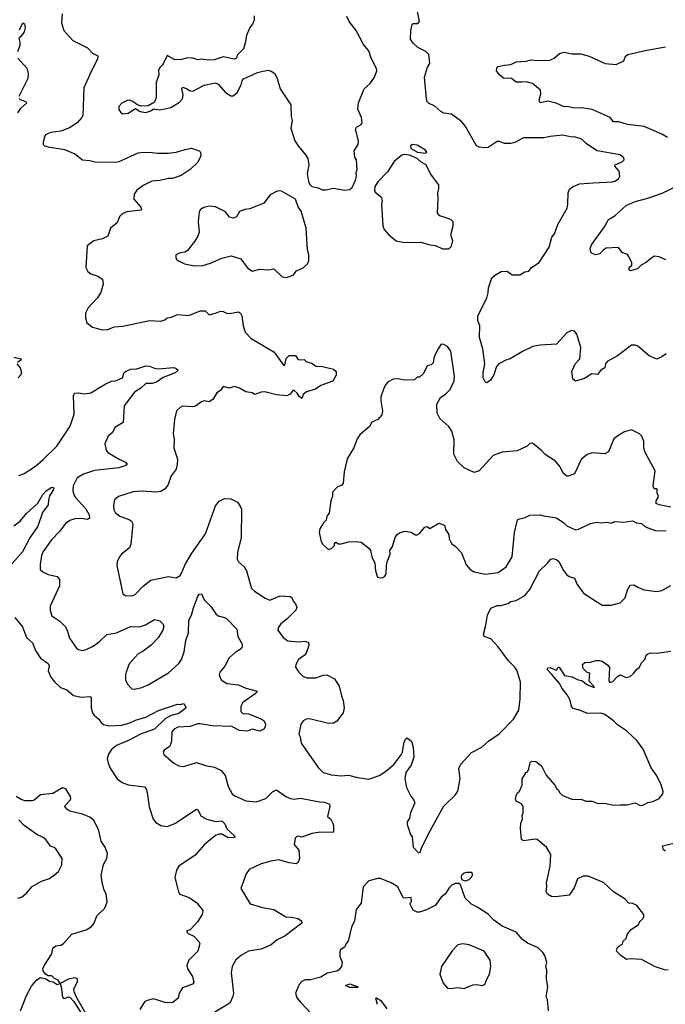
# Model space of a CAD drawing. Extents: x 1921360 to 2014538, y 768294 to 907744.
# Tile 331 of 412: x 1956701 to 1961792, y 883906 to 891669. Entities that reach past the tile are written whole.
import ezdxf

# ---------------------------------------------------------------- set-up
doc = ezdxf.new("R2010")
doc.units = 0

msp = doc.modelspace()

# ---------------------------------------------------------------- linework, layer by layer
at = {"layer": '0CON10XD'}
for points in [[(1957036.5, 891715), (1957029.4, 891645), (1957049.2, 891585), (1957118.8, 891505), (1957235, 891448), (1957275, 891406.7), (1957317.5, 891385), (1957315, 891357.5), (1957267.5, 891267.5), (1957207.3, 891132.7), (1957199.2, 890915), (1957191.7, 890898.3), (1957154.5, 890855.5), (1957093.6, 890816.4), (1957025, 890790), (1956945, 890780.8), (1956906.7, 890765), (1956898.8, 890755), (1956886.2, 890705), (1956886.7, 890686.7), (1956896.1, 890676.1), (1956925.8, 890665.8), (1957055, 890647.1), (1957135, 890610.8), (1957196.7, 890565), (1957255, 890560), (1957295, 890548.1), (1957455, 890545.7), (1957485, 890550.6), (1957635, 890620), (1957655, 890622.9), (1957725, 890625.6), (1957788.3, 890618.3), (1957871.7, 890618.3), (1957935, 890625.6), (1958004.4, 890645.6), (1958055.8, 890655.8), (1958116.7, 890635), (1958126.2, 890625), (1958128.8, 890595), (1958106.2, 890545), (1958045, 890488.8), (1957975, 890442), (1957907, 890417), (1957875, 890418), (1957805, 890401.4), (1957742.6, 890397.4), (1957675, 890362), (1957624.2, 890325.8), (1957603.8, 890295), (1957601.2, 890255), (1957655, 890192.5), (1957660, 890175), (1957655, 890167.5), (1957545, 890154.2), (1957505, 890136.2), (1957490.3, 890119.7), (1957465.6, 890064.4), (1957416.2, 890025), (1957395, 889963.8), (1957355, 889941.2), (1957285, 889926), (1957233, 889887), (1957222.5, 889715), (1957238, 889685), (1957261.2, 889665), (1957318.1, 889648.1), (1957352.7, 889622.7), (1957359.2, 889585), (1957340.5, 889519.5), (1957312, 889475), (1957241.2, 889398.8), (1957220, 889355), (1957219.3, 889319.3), (1957230.5, 889280.5), (1957274.2, 889244.2), (1957353, 889223), (1957395, 889226.7), (1957445, 889246.9), (1957515, 889251.9), (1957725, 889298.1), (1957815, 889292.5), (1957845, 889303.8), (1957865, 889320), (1957897, 889323), (1957945, 889345.6), (1958035, 889336), (1958125, 889374), (1958163.9, 889373.9), (1958195, 889343.3), (1958245.7, 889354.3), (1958285, 889372), (1958305, 889369.2), (1958332.5, 889355), (1958355, 889353.1), (1958425, 889365.8), (1958441.2, 889355), (1958452.5, 889335), (1958461.9, 889255), (1958479.2, 889205), (1958525, 889155.7), (1958571.2, 889128.8), (1958705, 889052), (1958785, 888943.3), (1958791.7, 888948.3), (1958801.7, 888998.3), (1958825, 889022.5), (1958875, 889022.5), (1958895, 888992.5), (1958905, 888987.5), (1958945, 888990), (1958963, 888973), (1959001.7, 888961.7), (1959038.3, 888938.3), (1959090, 888935), (1959175, 888913.3), (1959196.2, 888895), (1959196.4, 888866.4), (1959169.3, 888820.7), (1959075, 888786.2), (1959033.6, 888756.4), (1958962.5, 888735), (1958937.5, 888715), (1958925, 888683.3), (1958905, 888697.5), (1958890, 888725), (1958865, 888746.7), (1958853.6, 888746.4), (1958834, 888716), (1958807.3, 888702.7), (1958725, 888710.8), (1958635, 888736), (1958605, 888732), (1958555, 888713.8), (1958535, 888726.2), (1958485, 888734.2), (1958435, 888763.8), (1958395, 888776.7), (1958355, 888763.3), (1958305, 888776.7), (1958283.3, 888746.7), (1958255, 888727.5), (1958246.7, 888715), (1958223.3, 888675), (1958195, 888656.7), (1958155, 888663.3), (1958135, 888656.7), (1958087.9, 888622.1), (1958065, 888615.8), (1957985, 888622), (1957965, 888612), (1957936.2, 888585), (1957922.3, 888517.7), (1957912, 888405), (1957918.6, 888365), (1957915.9, 888294.1), (1957946, 888205), (1957943.8, 888165), (1957933.8, 888125), (1957895, 888073.3), (1957872.2, 888005), (1957849.1, 887970.9), (1957815, 887948.9), (1957776.4, 887943.6), (1957665, 887953.1), (1957595, 887945.6), (1957480.3, 887909.7), (1957448, 887885), (1957441.7, 887838.3), (1957444.3, 887805), (1957452.8, 887782.8), (1957490, 887755), (1957565, 887729.2), (1957582, 887715), (1957592.5, 887695), (1957577.1, 887535), (1957567.1, 887505), (1957504, 887455), (1957488, 887435), (1957470, 887395), (1957468, 887365), (1957513.8, 887143.8), (1957537, 887127), (1957595, 887128.8), (1957615, 887138.8), (1957675, 887202), (1957735, 887250), (1957875, 887278.8), (1957935, 887267.5), (1957965, 887287.5), (1957980, 887310), (1958005.5, 887375), (1958057.7, 887462.3), (1958165.3, 887615), (1958243.8, 887836.2), (1958275, 887874.4), (1958315, 887893.3), (1958365, 887892.5), (1958418, 887865), (1958440, 887835), (1958449.1, 887809.1), (1958446.8, 887583.2), (1958418, 887472), (1958416.2, 887415), (1958425.9, 887395.9), (1958470, 887355), (1958490, 887325), (1958530, 887185), (1958552.7, 887162.7), (1958637.3, 887107.3), (1958672.7, 887092.7), (1958755, 887127.1), (1958832.5, 887122.5), (1958846.7, 887115), (1958856.2, 887085), (1958876, 887065), (1958885.6, 887035), (1958878.1, 887015), (1958810.8, 886945), (1958760.8, 886905), (1958738.8, 886875), (1958736, 886855), (1958777.9, 886797.9), (1958815, 886772.9), (1958897, 886763), (1958955, 886770), (1958978.3, 886758.3), (1958981.2, 886735), (1958960, 886675), (1958943.7, 886656.3), (1958899.2, 886625), (1958878.8, 886585), (1958876.7, 886565), (1958903.3, 886525), (1958933.2, 886493.2), (1958965, 886480), (1959035, 886481.4), (1959095, 886502.5), (1959124.1, 886504.1), (1959183.6, 886473.6), (1959221.2, 886415), (1959237.7, 886337.7), (1959252.7, 886302.7), (1959258.6, 886245), (1959251.4, 886205), (1959202.5, 886137.5), (1959175, 886124.2), (1959135, 886120.8), (1958985, 886158), (1958960, 886155), (1958935, 886142.5), (1958916.7, 886115), (1958902.5, 886035), (1958912.5, 886015), (1958920, 885965), (1959054.4, 885774.4), (1959095, 885734.2), (1959160, 885715), (1959236.6, 885706.6), (1959295, 885713.5), (1959365, 885694.4), (1959455, 885681.4), (1959535, 885710), (1959585, 885741.2), (1959651.7, 885798.3), (1959708, 885872), (1959719.2, 885895), (1959733.8, 885975), (1959745, 886000), (1959755, 886007.5), (1959790.7, 885980.7), (1959803.6, 885933.6), (1959809.4, 885855), (1959788, 885792), (1959745.7, 885735), (1959737.1, 885685), (1959751.2, 885615), (1959785, 885547.5), (1959810, 885515), (1959816.2, 885495), (1959784, 885415), (1959776, 885375), (1959757.5, 885345), (1959756.7, 885325), (1959783.3, 885245), (1959797, 885227), (1959802.5, 885145), (1959845, 885100), (1959860, 885105), (1959872.5, 885145), (1959937.3, 885272.7), (1960042.9, 885465), (1960069.1, 885490.9), (1960135.8, 885555), (1960155, 885587.5), (1960174.4, 885685), (1960164.4, 885765.6), (1960179.7, 885800.3), (1960265, 885890.8), (1960345, 885933.1), (1960398.9, 885981.1), (1960481.5, 886038.5), (1960595, 886154.2), (1960636.2, 886225), (1960647.1, 886315), (1960650.6, 886445), (1960624.5, 886535), (1960605.6, 886565), (1960554.7, 886614.7), (1960475, 886725.5), (1960415, 886788.6), (1960362.5, 886805), (1960358.8, 886825), (1960377.7, 886895), (1960390, 886975), (1960415, 887030), (1960465, 887050), (1960495, 887050.8), (1960554.3, 887065.7), (1960575, 887081.2), (1960615, 887090.8), (1960685, 887128.8), (1960725, 887176.7), (1960801.4, 887325), (1960864.2, 887385), (1960885.8, 887414.2), (1960905, 887420.8), (1960934.3, 887414.3), (1960955, 887396), (1960985, 887333.3), (1961014.3, 887294.3), (1961035, 887280), (1961075.6, 887265.6), (1961097.1, 887215), (1961147.4, 887147.4), (1961295, 887052.9), (1961365, 887052.5), (1961435, 887072), (1961475, 887111.2), (1961493.3, 887175), (1961515, 887210), (1961545, 887212.5), (1961575, 887194.4)], [(1958549.3, 891699.3), (1958549.2, 891665), (1958537, 891633), (1958515, 891607.5), (1958488.8, 891545), (1958480, 891485), (1958465, 891440), (1958415, 891390), (1958410, 891365), (1958395, 891357.5), (1958305, 891376.2), (1958235, 891354.2), (1958189.2, 891350.8), (1958135, 891359.2), (1958105, 891352.5), (1958065, 891365.7), (1958025, 891368.6), (1957976.4, 891356.4), (1957925, 891353.3), (1957865, 891387.5), (1957833.8, 891326.2), (1957827.7, 891312.3), (1957805, 891293.3), (1957795, 891270), (1957798, 891235), (1957777.5, 891175), (1957777.5, 891055), (1957765, 891020), (1957715, 890990), (1957655, 890987.5), (1957625, 891000), (1957592.5, 891025), (1957565, 891033.8), (1957548.3, 891031.7), (1957505, 891012.5), (1957482.5, 890985), (1957481.7, 890961.7), (1957495, 890940), (1957515, 890927.5), (1957555, 890933.3), (1957615, 890970), (1957650, 890945), (1957695, 890937.5), (1957735, 890950), (1957755, 890967.5), (1957805, 890957.5), (1957891.7, 890978.3), (1957961.7, 891018.3), (1957984, 891045), (1957988.6, 891075), (1957980, 891125), (1957985, 891137.5), (1958017, 891127), (1958045, 891107.5), (1958065, 891106.7), (1958155.9, 891154.1), (1958245, 891172.5), (1958265, 891160), (1958322.5, 891095), (1958365, 891070), (1958385, 891070), (1958416.7, 891095), (1958448, 891155), (1958455, 891187.5), (1958465, 891203.8), (1958575, 891254.2), (1958607.9, 891262.1), (1958660.7, 891270.7), (1958685, 891263.8), (1958713.8, 891245), (1958732.5, 891205), (1958756, 891125), (1958837.9, 890997.9), (1958841.2, 890905), (1958850, 890875), (1958840, 890815), (1958871.2, 890715), (1958895.9, 890675.9), (1958955.8, 890605), (1958972, 890575), (1958981.2, 890525), (1958967.7, 890457.7), (1958978, 890395), (1958989.5, 890369.5), (1959005, 890353.8), (1959054.1, 890344.1), (1959087, 890327), (1959115, 890326.7), (1959175, 890340), (1959265, 890326.2), (1959305, 890330)], [(1959305, 890330), (1959323.6, 890346.4), (1959350, 890405), (1959356.7, 890435), (1959353.3, 890465), (1959362.5, 890485), (1959356.2, 890565), (1959342.5, 890585), (1959337.5, 890635), (1959370, 890685), (1959373.8, 890715), (1959348.8, 890805), (1959357.3, 890822.7), (1959395, 890843.8), (1959401.2, 890855), (1959397.3, 890897.3), (1959366.7, 890965), (1959372, 891015), (1959417.5, 891125), (1959465, 891166.2), (1959498.1, 891215), (1959517.1, 891265), (1959514.3, 891285), (1959471.4, 891365), (1959454.2, 891425), (1959411.4, 891475), (1959355, 891583.8), (1959298, 891655), (1959279.4, 891695)], [(1961800, 889035), (1961765, 889010), (1961726.4, 888993.6), (1961665, 889019.2), (1961574.4, 889094.4), (1961555, 889104), (1961525, 889102), (1961415, 889019.2), (1961332.5, 888975), (1961320, 888955), (1961316.1, 888923.9), (1961283.3, 888905), (1961257.7, 888872.3), (1961213.6, 888876.4), (1961155, 888840), (1961085, 888820), (1961063.8, 888835), (1961056.1, 888896.1), (1961080.8, 888955), (1961117.1, 888995), (1961126.4, 889085), (1961095, 889190), (1961075, 889213.8), (1961051.7, 889218.3), (1961015, 889200), (1960935, 889110), (1960805, 889103.8), (1960748.3, 889091.7), (1960665, 889053.3), (1960568.8, 888995), (1960533.8, 888985), (1960478.8, 888955), (1960460, 888935), (1960440.5, 888869.5), (1960413, 888827), (1960385, 888807.5), (1960375, 888810), (1960356.2, 888845), (1960356, 888885), (1960370, 888955), (1960352.9, 889075), (1960327.5, 889165), (1960328.3, 889258.3), (1960314, 889295), (1960312.5, 889335), (1960384, 889475), (1960395.8, 889515), (1960398, 889555), (1960425, 889633.3), (1960445, 889653.8), (1960497, 889683), (1960545, 889686.7), (1960585, 889657.5), (1960645, 889657.5), (1960685, 889682.5), (1960715, 889687.5), (1960737.5, 889715), (1960796.7, 889755), (1960875.8, 889875), (1960898, 889955), (1960919.1, 889980.9), (1960945.7, 890054.3), (1961017.3, 890182.7), (1961024, 890215), (1961026, 890305), (1961035.9, 890334.1), (1961065.8, 890354.2), (1961115, 890374), (1961222.5, 890382.5), (1961375, 890391.4), (1961395, 890395.8), (1961423.8, 890415), (1961433.8, 890435), (1961428.8, 890475), (1961393.8, 890515), (1961396.7, 890525), (1961455, 890551.9), (1961468.6, 890565), (1961465, 890581.2), (1961435, 890603.8), (1961255, 890634.2), (1961170.9, 890690.9), (1961135, 890728), (1961076.1, 890746.1), (1961054.1, 890744.1), (1960985, 890759.2), (1960885, 890749.2), (1960835, 890737.1), (1960675, 890738), (1960605, 890700.8), (1960575, 890694.2), (1960525, 890694), (1960485, 890708.8), (1960465, 890708), (1960395, 890662), (1960365, 890658.8), (1960323.9, 890663.9), (1960303.8, 890675), (1960213.6, 890833.6), (1960185, 890867.5), (1960105, 890923.3), (1960045, 890932), (1960023.3, 890945), (1959975, 890988.8), (1959925, 891010.8), (1959915, 891022), (1959908.5, 891045), (1959893.3, 891215), (1959915.7, 891294.3), (1959936, 891325), (1959927.5, 891395), (1959905, 891418.8), (1959840.7, 891450.7), (1959804, 891485), (1959784, 891515), (1959784.2, 891585), (1959795, 891632.5), (1959805, 891639.2), (1959841.7, 891638.3), (1959853.8, 891655), (1959837.5, 891735)], [(1956700, 891590), (1956725, 891643.8), (1956738.1, 891638.1), (1956743.9, 891606.1), (1956735.7, 891575), (1956711.4, 891538.6), (1956693.3, 891525), (1956703, 891493), (1956702, 891465), (1956683.2, 891416.8)], [(1961810.7, 890740.7), (1961766, 890766), (1961625, 890826.6), (1961495, 890842.9), (1961425, 890865.3), (1961385, 890864.4), (1961357.1, 890897.1), (1961215, 890961.2), (1961135, 890975.5), (1961075, 890972.7), (1961015, 890985.8), (1960995, 890982), (1960932.5, 891012.5), (1960865.9, 891025.9), (1960805, 891013.8), (1960796.2, 891035), (1960811.2, 891085), (1960806.7, 891115), (1960745, 891165.6), (1960695, 891180), (1960664.3, 891175.7), (1960615.9, 891175.9), (1960580, 891205), (1960515, 891208.1), (1960483.7, 891233.7), (1960461.4, 891265), (1960462.5, 891287.5), (1960475, 891300), (1960525, 891312), (1960575, 891315.8), (1960615, 891336), (1960695, 891342.5), (1960735, 891352.9), (1960785, 891346.7), (1960880.9, 891349.1), (1960915, 891365.8), (1960957.5, 891402.5), (1960995, 891413.8), (1961055, 891401.2), (1961125, 891400.8), (1961190.9, 891380.9), (1961317.5, 891325), (1961403.6, 891316.4), (1961465.9, 891344.1), (1961478.8, 891381.2), (1961497.5, 891395), (1961632.2, 891427.8), (1961795, 891456.7)], [(1956686.2, 891365), (1956756.6, 891286.6), (1956768.1, 891245), (1956764.4, 891205), (1956693.1, 891065)], [(1956697.1, 891047.1), (1956705, 891040), (1956747.5, 891025), (1956757.5, 891015), (1956704, 890966), (1956682.9, 890935)], [(1959905, 890617.5), (1959912.5, 890625), (1959901.7, 890641.7), (1959835, 890680), (1959795, 890686.7), (1959784, 890676), (1959786.7, 890655), (1959838.8, 890625), (1959905, 890617.5)], [(1960085, 889862.5), (1960106.7, 889885), (1960116.2, 889925), (1960103.3, 889965), (1960103.3, 889985), (1960120, 890045), (1960120, 890075), (1960101.2, 890095), (1960013.7, 890123.7), (1959996.4, 890145), (1960002.2, 890255), (1959997.5, 890305), (1960006.7, 890336.7), (1960007, 890367), (1959941.4, 890455), (1959907.5, 890525), (1959866, 890545), (1959835, 890574.3), (1959775, 890602), (1959735, 890606), (1959715, 890600.8), (1959655, 890551.2), (1959601.1, 890468.9), (1959528, 890395), (1959502.5, 890355), (1959500, 890325), (1959505, 890310), (1959541.7, 890281.7), (1959553.8, 890265), (1959558.8, 890245), (1959554, 890215), (1959564, 890045), (1959575.9, 890015.9), (1959612.3, 889972.3), (1959670, 889925), (1959735, 889913.8), (1959863.6, 889916.4), (1959935, 889893.8), (1959978.8, 889888.8), (1960035, 889863.3), (1960085, 889862.5)], [(1958805, 889636.7), (1958825, 889643.8), (1958856.7, 889655), (1958885, 889690), (1958937.3, 889712.7), (1958967.7, 889742.3), (1958980, 889765), (1958981.2, 889815), (1958970, 889855), (1958960.8, 890025), (1958920.3, 890160.3), (1958897.1, 890195), (1958875.6, 890255.6), (1958765, 890317.1), (1958745, 890320.6), (1958725, 890315.8), (1958675, 890288), (1958625, 890222), (1958515, 890177.5), (1958475, 890172.5), (1958435, 890158), (1958410, 890115), (1958386.1, 890103.9), (1958355, 890112.5), (1958325, 890155.6), (1958245, 890194), (1958195, 890198.8), (1958151.7, 890188.3), (1958126.7, 890173.3), (1958116.7, 890155), (1958109.2, 890075), (1958115.6, 889995), (1958105, 889963.3), (1958079.7, 889920.3), (1958025, 889850), (1958005, 889836.7), (1957965, 889832.5), (1957932.5, 889815), (1957933, 889793), (1957943.6, 889773.6), (1958000, 889745), (1958078.3, 889728.3), (1958145, 889730.8), (1958205, 889749.4), (1958295, 889790), (1958368.8, 889808.8), (1958444, 889785), (1958495, 889716.2), (1958535, 889686.7), (1958595, 889702.2), (1958665, 889697.5), (1958705, 889703.8), (1958771.7, 889641.7), (1958805, 889636.7)], [(1961796.7, 889775), (1961745, 889798.6), (1961705, 889805.8), (1961675, 889783.8), (1961645, 889758.8), (1961602.5, 889735), (1961572.5, 889705), (1961518.3, 889688.3), (1961508.3, 889698.3), (1961507.5, 889715), (1961527.5, 889735), (1961527.5, 889755), (1961502.5, 889805), (1961495, 889817.5), (1961452.5, 889835), (1961423.6, 889873.6), (1961325, 889868.8), (1961305, 889856.2), (1961275, 889822.5), (1961245, 889815.8), (1961216, 889826), (1961205, 889837.5), (1961198.9, 889865), (1961208.9, 889895), (1961312, 890035), (1961343.3, 890095), (1961398, 890125), (1961484, 890205), (1961553.3, 890235), (1961655, 890261.9), (1961768.3, 890301.7), (1961895, 890362.2)], [(1961835, 887826.7), (1961745, 887843.3), (1961720, 887855), (1961720, 887875), (1961737, 887903), (1961737.5, 887915), (1961727.5, 887935), (1961727.5, 887965), (1961725, 887970), (1961705, 887970), (1961697.5, 887995), (1961713, 888113), (1961631.2, 888261.2), (1961623, 888297), (1961623.3, 888345), (1961607.5, 888385), (1961590, 888405), (1961525, 888436.2), (1961470.5, 888419.5), (1961425, 888393.8), (1961386.2, 888365), (1961345, 888263.3), (1961315, 888246.2), (1961215, 888253.8), (1961175, 888241.2), (1961127.7, 888202.3), (1961075, 888090), (1961025, 888070), (1961015, 888070), (1960987.5, 888095), (1960963.8, 888145), (1960925, 888188.8), (1960845, 888240), (1960815, 888272.5), (1960745, 888330), (1960725, 888327.5), (1960703.6, 888306.4), (1960625, 888271.2), (1960505, 888260), (1960455, 888242.5), (1960435, 888232.5), (1960325, 888112.5), (1960285, 888100), (1960205.6, 888135.6), (1960154, 888185), (1960125.8, 888245), (1960127.6, 888357.6), (1960109.4, 888425), (1960085, 888460.8), (1960014.2, 888525), (1959992.3, 888567.7), (1959991.2, 888638.8), (1960020.3, 888689.7), (1960061.7, 888718.3), (1960095.7, 888754.3), (1960127, 888823), (1960130, 888855), (1960101.2, 889055), (1960075, 889092.5), (1960045, 889107.5), (1960025, 889110), (1960000, 889075), (1959970, 889015), (1959961.2, 888965), (1959945, 888948.8), (1959915, 888940), (1959885, 888880), (1959855, 888850), (1959835, 888850), (1959815, 888830), (1959735, 888827.5), (1959685, 888838.8), (1959645, 888834), (1959607, 888813), (1959587, 888793), (1959571.2, 888765), (1959550, 888695), (1959548, 888665), (1959561.2, 888585), (1959556.7, 888555), (1959524.1, 888515.9), (1959478.8, 888495), (1959458.3, 888461.7), (1959383.8, 888395), (1959362, 888365), (1959336.2, 888295), (1959286.4, 888213.6), (1959281.2, 888195), (1959258.8, 888105), (1959252, 888015), (1959240.8, 887999.2), (1959205, 887983.3), (1959167.5, 887945), (1959168.3, 887911.7), (1959153.3, 887875), (1959142.5, 887777.5), (1959123.3, 887755), (1959117.5, 887722.5), (1959097, 887703), (1959067.5, 887655), (1959063.3, 887625), (1959077.5, 887555), (1959090.7, 887530.7), (1959135, 887492.5), (1959159.3, 887500.7), (1959182.5, 887525), (1959183, 887537), (1959195, 887550), (1959215, 887537.5), (1959235, 887536.2), (1959295, 887553.8), (1959355, 887555.8), (1959395, 887550), (1959453.9, 887503.9), (1959466.7, 887485), (1959478.8, 887435), (1959502.5, 887385), (1959507.5, 887325), (1959523, 887273), (1959545, 887267.5)], [(1956655, 889008.1), (1956711.2, 888995), (1956710, 888985), (1956682.1, 888967.9)], [(1956678.8, 888955), (1956705.6, 888925.6), (1956715.8, 888885), (1956710.5, 888869.5), (1956688.8, 888845)], [(1956693.6, 888076.4), (1956735, 888091.2), (1956825, 888149.4), (1956885, 888201.5), (1956994, 888306), (1957097.8, 888465), (1957130.2, 888559.8), (1957126.2, 888705), (1957132.5, 888725), (1957162.3, 888727.7), (1957215, 888718.6), (1957262, 888728), (1957375, 888795.8), (1957425, 888818.8), (1957455, 888823.3), (1957512.5, 888845), (1957525, 888887.5), (1957540.6, 888899.4), (1957575, 888914.2), (1957625, 888915.8), (1957695, 888940), (1957725, 888938), (1957765, 888920.6), (1957793, 888917), (1957915, 888926), (1957935, 888920), (1957950, 888905), (1957927.5, 888885), (1957831.7, 888848.3), (1957779.4, 888810.6), (1957745, 888801.9), (1957695, 888800), (1957656.1, 888763.9), (1957606.3, 888733.7), (1957523.5, 888625), (1957517, 888493), (1957451.2, 888455), (1957432, 888415), (1957398, 888385), (1957372.9, 888325), (1957383.1, 888275), (1957396.5, 888256.5), (1957485, 888204), (1957535, 888182), (1957547.5, 888162.5), (1957536.8, 888153.2), (1957482.5, 888135), (1957290, 888115), (1957203.1, 888086.9), (1957153.1, 888056.9), (1957123.3, 887995), (1957120.6, 887955), (1957126.6, 887926.6), (1957141.7, 887901.7), (1957222.7, 887812.7), (1957248.5, 887765), (1957250.5, 887739.5), (1957235, 887730), (1957185, 887737.9), (1957135, 887734.5), (1957095, 887720.6), (1957061.8, 887698.2), (1957015.5, 887634.5), (1956951.4, 887568.6), (1956885, 887476.2), (1956872.9, 887445), (1956861.2, 887375), (1956863.3, 887335), (1956883.3, 887315), (1956925.9, 887295.9), (1956995, 887280), (1957014, 887255), (1957014.2, 887205), (1956941.4, 887045), (1956941.4, 887015), (1956955, 886970), (1957017.9, 886927.9), (1957060, 886885), (1957075.5, 886855.5), (1957093.7, 886793.7), (1957147.5, 886715), (1957165, 886703.1), (1957195, 886695.8), (1957225, 886703.3), (1957275, 886728.6), (1957326.2, 886763.8), (1957388.3, 886821.7), (1957465, 886834.5), (1957573.9, 886886.1), (1957645, 886882.5), (1957691.7, 886898.3), (1957765, 886941.2), (1957805, 886930), (1957830, 886905), (1957837.5, 886885), (1957829.4, 886855), (1957793.3, 886795), (1957739.4, 886740.6), (1957675, 886691.1), (1957635, 886669.4), (1957565, 886590), (1957539.2, 886525), (1957534.2, 886505), (1957536.2, 886465), (1957551.2, 886431.2), (1957584.1, 886394.1), (1957605, 886390), (1957665, 886404), (1957715, 886426), (1957875, 886520.8), (1957955, 886593.3), (1957977.1, 886625), (1957998.4, 886685), (1958010, 886775), (1958030.9, 886835), (1958034.5, 886935), (1958056.4, 886975), (1958072.2, 887032.2)], [(1956655, 887680), (1956703.7, 887716.3), (1956755, 887775.7), (1956845, 887856.2), (1956884.4, 887925), (1956908.9, 887955), (1956955, 887982.9), (1956969.7, 887979.7), (1956967.5, 887965), (1956936.7, 887915), (1956927.1, 887885), (1956925.6, 887845), (1956879.6, 887785), (1956844.6, 887675), (1956781.5, 887585), (1956723.9, 887475), (1956602.2, 887337.8)], [(1959545, 887267.5), (1959565, 887272.5), (1959579.3, 887280.7), (1959591.7, 887298.3), (1959592.5, 887365), (1959597.5, 887395), (1959623.3, 887455), (1959620, 887485), (1959640, 887515), (1959662.3, 887587.7), (1959678.3, 887611.7), (1959696.1, 887623.9), (1959735, 887636.2), (1959789.3, 887629.3), (1959818.3, 887608.3), (1959835, 887607.5), (1959855, 887617.5), (1959895, 887667.5), (1959915, 887672.5), (1959935, 887657.5), (1960005, 887700), (1960050, 887685), (1960059.3, 887649.3), (1960085, 887610), (1960087.5, 887575), (1960105, 887540), (1960135, 887517.5), (1960183.8, 887465), (1960221.7, 887371.7), (1960253.3, 887335), (1960285.9, 887315.9), (1960375, 887298.6), (1960475, 887311.9), (1960536, 887355), (1960585.8, 887435), (1960601.9, 887625), (1960627.5, 887725), (1960635, 887732.5), (1960685.8, 887744.2), (1960725, 887762), (1960805, 887765.8), (1960835, 887757.1), (1960935, 887740.8), (1960993, 887703), (1961015, 887680), (1961085, 887648), (1961108.8, 887651.2), (1961202.7, 887697.3), (1961255, 887706.7), (1961285, 887702.5), (1961335, 887706.7), (1961365, 887700), (1961395, 887712.5), (1961465, 887707.5), (1961533, 887717), (1961565, 887703.3), (1961605, 887697.5), (1961627, 887677), (1961653.6, 887663.6), (1961715, 887642.5), (1961755, 887640), (1961798.3, 887641.7)], [(1961575, 887194.4), (1961625, 887173.3), (1961725, 887161.4), (1961765, 887169.2), (1961835, 887208)], [(1958072.2, 887032.2), (1958105, 887123.3), (1958115, 887138.8), (1958135, 887143.3), (1958156.2, 887095), (1958209.6, 887039.6), (1958247.1, 886985), (1958265, 886970), (1958315, 886956.7), (1958334.7, 886944.7), (1958412, 886865), (1958422.2, 886805), (1958456.2, 886745), (1958456.2, 886723.8), (1958440, 886705), (1958399.3, 886680.7), (1958352.1, 886637.9), (1958317.6, 886572.4), (1958280, 886525), (1958274.2, 886505), (1958278.8, 886488.8), (1958290, 886465), (1958334.4, 886434.4), (1958425.8, 886424.2), (1958485, 886400), (1958572.5, 886375), (1958558, 886355), (1958460.8, 886285), (1958446, 886255), (1958445.7, 886215), (1958459.5, 886199.5), (1958505, 886197.5), (1958605, 886157.9), (1958628.3, 886141.7), (1958639.6, 886115), (1958637.9, 886095), (1958625.2, 886074.8), (1958595, 886060.6), (1958535, 886075.7), (1958495, 886060.3), (1958435, 886064.1), (1958375, 886096.1), (1958217.4, 886102.6), (1958125, 886117.9), (1958105, 886117.3), (1958045, 886096.5), (1957948.3, 886091.7), (1957919.4, 886075), (1957900.5, 886055), (1957898.3, 885981.7), (1957891.2, 885955), (1957881.7, 885938.3), (1957840.7, 885909.3), (1957833, 885897), (1957837.5, 885875), (1957915, 885808.8), (1957955.9, 885785.9), (1957995, 885781.2), (1958095, 885812), (1958165, 885789.2), (1958235.8, 885775.8), (1958290.8, 885750.8), (1958320.2, 885710.2), (1958345, 885623.8), (1958376.8, 885566.8), (1958391.8, 885551.8), (1958485, 885509.4), (1958565, 885501.5), (1958641.1, 885528.9), (1958695, 885582), (1958725, 885596.2), (1958798.8, 885545), (1958835, 885529.2), (1958865, 885524.2), (1958915, 885532.5), (1959065, 885501.4), (1959105, 885500), (1959143.3, 885485), (1959146, 885465), (1959127.5, 885387.5), (1959155, 885366.7), (1959170, 885335), (1959176, 885315), (1959176.2, 885263.8), (1959055, 885261.9), (1959005.8, 885254.2), (1958925, 885223.3), (1958895, 885231.2), (1958885, 885228), (1958874.3, 885215), (1958864.4, 885165), (1958901.7, 885121.7), (1958906.2, 885055), (1958896.7, 885025), (1958880, 885015), (1958825, 885022.5), (1958745, 885044.2), (1958682.5, 885035), (1958605, 885014), (1958511.7, 884968.3), (1958485.7, 884934.3), (1958445, 884820), (1958519.3, 884699.3), (1958615, 884668.8), (1958705, 884654.2), (1958800, 884595), (1958845, 884593.8), (1958895, 884583.3), (1958923.3, 884565), (1958925.8, 884545), (1958795, 884446), (1958730, 884415), (1958685, 884374.3), (1958605, 884340), (1958505, 884324.2), (1958448.8, 884295), (1958405, 884258), (1958377.5, 884205), (1958369.2, 884155), (1958386, 883995), (1958382.3, 883967.7), (1958358.8, 883915), (1958240, 883845)], [(1956662.7, 886955), (1956722.2, 886882.2), (1956755, 886797.1), (1956801.4, 886755), (1956825.8, 886695), (1956864, 886635), (1956925, 886593.3), (1956932.5, 886575), (1956926, 886535), (1956946.9, 886485), (1956975, 886447.5), (1957023.5, 886403.5), (1957073.3, 886385), (1957125, 886340), (1957187.7, 886327.7), (1957255, 886333.3), (1957265, 886327.5), (1957265.5, 886245), (1957275.5, 886205.5), (1957287.5, 886185), (1957323.8, 886155), (1957339.7, 886129.7), (1957361.1, 886111.1), (1957402.7, 886102.7), (1957505, 886106.8), (1957569.2, 886125), (1957613.3, 886146.7), (1957695, 886170), (1957795, 886221.8), (1957945, 886272.5), (1957965, 886270), (1957995, 886277.5), (1958012.5, 886245), (1957955, 886197.9), (1957895, 886182.4), (1957849.5, 886160.5), (1957765, 886075.4), (1957652.6, 886037.4), (1957565, 885988.8), (1957465, 885946.2), (1957425.4, 885915), (1957402.7, 885885), (1957391.1, 885845), (1957397.2, 885807.2), (1957415, 885767.1), (1957470, 885685), (1957508, 885655), (1957555, 885636.4), (1957685, 885622.2), (1957700.9, 885600.9), (1957712.4, 885542.4), (1957722.7, 885462.7), (1957752.2, 885365), (1957775, 885338.6), (1957813.8, 885315), (1957865, 885308.9), (1957925, 885332.1), (1958095, 885444), (1958105, 885440), (1958130.7, 885390.7), (1958176.1, 885366.1), (1958245, 885347.7), (1958295, 885353.3), (1958318.4, 885328.4), (1958335, 885289.1), (1958395.7, 885235), (1958398, 885225), (1958389.3, 885220.7), (1958345, 885217.8), (1958295, 885247.9), (1958275, 885248.8), (1958245, 885236.6), (1958159.4, 885165), (1958085, 885083.1), (1957955, 884994.4), (1957936.4, 884965), (1957923.5, 884905), (1957945.5, 884825), (1957952.4, 884792.4), (1957964.2, 884775), (1958037.2, 884747.2), (1958097.6, 884707.6), (1958145.6, 884645), (1958140.6, 884615), (1958103.7, 884556.3), (1958045, 884492.5), (1958020, 884485), (1958020, 884475), (1958030, 884465), (1958075, 884443.8), (1958112.5, 884402.5), (1958120.8, 884385), (1958106.7, 884325), (1958034.3, 884255), (1958019.2, 884215), (1958023.8, 884185), (1958063.3, 884125), (1958073.1, 884076.9), (1958064.5, 884065.5), (1957983.8, 884035), (1957958.8, 883995), (1957951.2, 883955), (1957908.6, 883921.4), (1957855, 883918.2), (1957755, 883950), (1957705, 883936.9), (1957685.8, 883925), (1957647.5, 883865)], [(1961815, 884175.7), (1961785, 884176.9), (1961715, 884201.9), (1961605, 884258.8), (1961515, 884266), (1961485, 884260.8), (1961440.9, 884290.9), (1961407.5, 884325), (1961414.2, 884355.8), (1961455.8, 884384.2), (1961460, 884405), (1961484.3, 884425.7), (1961495, 884461.2), (1961524.1, 884495.9), (1961580, 884535), (1961591.7, 884558.3), (1961615, 884580), (1961622.5, 884595), (1961622.5, 884615), (1961566.7, 884685), (1961535, 884701.2), (1961505, 884703.8), (1961476, 884736), (1961385, 884794), (1961305, 884867.1), (1961185, 884915.7), (1961145, 884916), (1961100, 884895), (1961073.8, 884825), (1961035, 884766.7), (1960925, 884754), (1960895, 884757.5), (1960862.5, 884775), (1960853.8, 884795), (1960858, 884835), (1960856, 884865), (1960883.6, 884996.4), (1960888.7, 885088.7), (1960855, 885146.2), (1960782.5, 885205), (1960765, 885209.2), (1960675, 885196.2), (1960658.8, 885205), (1960650, 885295), (1960653.3, 885335), (1960666.4, 885366.4), (1960663.3, 885395), (1960670, 885415), (1960670, 885465), (1960658, 885488), (1960617, 885507), (1960610, 885525), (1960615, 885550), (1960627, 885573), (1960643.6, 885586.4), (1960662.5, 885635), (1960662.5, 885685), (1960690, 885725), (1960690, 885735), (1960705, 885740), (1960717, 885763), (1960727.5, 885812.5), (1960737.5, 885822.5), (1960770, 885820), (1960815, 885787.5), (1960852.1, 885712.1), (1960920, 885635), (1960936.4, 885606.4), (1960950, 885595), (1960957.5, 885575), (1960980, 885555), (1961055, 885524.3), (1961135, 885520), (1961165, 885507.5), (1961215, 885507.1), (1961255, 885493.1), (1961325, 885490.5), (1961385, 885475.7), (1961435, 885479.4), (1961491.1, 885478.9), (1961555, 885494.3), (1961593.8, 885473.8), (1961615, 885475.6), (1961653.4, 885496.6), (1961695, 885506), (1961745, 885530), (1961772.9, 885565), (1961774.4, 885585), (1961757.3, 885645), (1961720.9, 885715), (1961681.7, 885771.7), (1961617.9, 885917.9), (1961568.5, 885985), (1961485, 886063.3), (1961415, 886109.4), (1961385, 886140), (1961315, 886192), (1961282.7, 886202.7), (1961178.3, 886198.3), (1961115, 886226), (1961065, 886238.8), (1961053.2, 886253.2), (1961041.2, 886305), (1961019.2, 886345), (1960980, 886395), (1960956.6, 886436.6), (1960896.5, 886506.5), (1960860, 886545), (1960865, 886560), (1960885, 886561.2), (1960928.8, 886541.2), (1960936.2, 886543.8), (1960945, 886561.2), (1960955, 886564), (1960997.6, 886497.6), (1961057.7, 886487.7), (1961105, 886465.7), (1961135, 886458.9), (1961178.6, 886425), (1961226.4, 886407.6), (1961235, 886404.4), (1961226.1, 886406.1), (1961226.4, 886407.6), (1961227.6, 886415), (1961190.9, 886455), (1961197, 886517), (1961175, 886522.5), (1961144.2, 886555), (1961140, 886585), (1961158.3, 886601.7), (1961203, 886603), (1961245, 886616), (1961272.5, 886617.5), (1961295, 886611.8), (1961340.2, 886580.2), (1961351.7, 886561.7), (1961345.8, 886455.8), (1961355, 886442.7), (1961377.5, 886452.5), (1961415, 886491.9), (1961435, 886504), (1961484.1, 886484.1), (1961515, 886490), (1961543.9, 886516.1), (1961565, 886546.7), (1961587.3, 886562.7), (1961607.7, 886602.3), (1961630, 886625), (1961641.7, 886658.3), (1961652.3, 886667.7), (1961675, 886676.2), (1961725, 886676), (1961835, 886690)], [(1957037.6, 885612.4), (1956960.9, 885569.1), (1956865, 885558.5), (1956815, 885516.2), (1956799.3, 885510.7), (1956745, 885511.1), (1956711.6, 885521.6), (1956671.8, 885545)], [(1957232.7, 883815), (1957152.7, 883952.7), (1957129.5, 884005), (1957127.1, 884025), (1957156, 884085), (1957157.1, 884107.1), (1957135, 884114.4), (1957084.7, 884105.3), (1957020, 884070), (1957005, 884097.5), (1956975, 884110), (1956955, 884130), (1956925, 884130), (1956903.3, 884143.3), (1956885, 884170), (1956884.3, 884185), (1956896, 884215), (1956954.3, 884305), (1956961.7, 884348.3), (1956985, 884367.5), (1957005, 884371.2), (1957025, 884372.5), (1957045, 884386), (1957111.7, 884458.3), (1957225, 884493.3), (1957263.4, 884516.6), (1957286.9, 884545), (1957309.2, 884605), (1957371.2, 884665), (1957390.8, 884715), (1957382.9, 884775), (1957364.4, 884815), (1957350.1, 884870.1), (1957343.5, 884925), (1957361.6, 885008.4), (1957387.3, 885055), (1957393.5, 885095), (1957374.5, 885145), (1957342.8, 885192.8), (1957321.8, 885285), (1957285.6, 885355.6), (1957255, 885381.9), (1957195, 885405.5), (1957095, 885429.1), (1957071.9, 885445), (1957057.5, 885465), (1957058, 885475), (1957097.4, 885512.6), (1957103.5, 885525), (1957101.8, 885545), (1957065, 885604.2), (1957037.6, 885612.4)], [(1956685, 884744.4), (1956715, 884751.9), (1956755, 884782.5), (1956798, 884835), (1956872.1, 884877.9), (1956935, 884898.8), (1956975, 884926.7), (1957005.8, 884954.2), (1957033.3, 885005), (1957035.9, 885055.9), (1956985, 885132.5), (1956973.6, 885143.6), (1956943.6, 885153.6), (1956906.7, 885205), (1956885, 885221.2), (1956835, 885246), (1956735.5, 885315.5), (1956695, 885362)], [(1961793.6, 885113.6), (1961777.5, 885125), (1961770, 885155), (1961905, 885187.1)], [(1960215, 884880), (1960225, 884883.3), (1960245, 884890), (1960265, 884907.5), (1960272.5, 884925), (1960270, 884945), (1960225, 884946.2), (1960205, 884940), (1960187.5, 884925), (1960182.5, 884915), (1960185, 884890), (1960215, 884880)], [(1960870, 883855), (1960863.8, 883945), (1960853.6, 883966.4), (1960866.2, 884045), (1960856.2, 884105), (1960858.8, 884175), (1960851.2, 884205), (1960858.8, 884235), (1960841.7, 884291.7), (1960825.9, 884315.9), (1960790.5, 884350.5), (1960705, 884387.5), (1960665, 884416.2), (1960615, 884475.8), (1960505, 884521.9), (1960439.8, 884569.8), (1960395, 884615.8), (1960315, 884670), (1960263.3, 884695), (1960214.3, 884744.3), (1960177, 884847), (1960165, 884860), (1960135, 884858.8), (1960107.5, 884845), (1960087.5, 884825), (1960056.7, 884775), (1960025, 884750), (1959976.7, 884685), (1959907.7, 884652.3), (1959855, 884633.3), (1959835, 884633.3), (1959805, 884647.5), (1959780, 884695), (1959780, 884705), (1959790, 884715), (1959788.3, 884748.3), (1959745, 884742.5), (1959725, 884746.7), (1959681.7, 884831.7), (1959630, 884865), (1959545, 884897.5), (1959525, 884898), (1959455, 884880), (1959408.3, 884831.7), (1959392.5, 884705), (1959353.8, 884655), (1959342, 884565), (1959316.2, 884515), (1959290, 884405), (1959275, 884386.7), (1959265, 884360), (1959230, 884335), (1959226.7, 884325), (1959226.7, 884285), (1959244, 884235), (1959238, 884205), (1959216.2, 884175), (1959203, 884167), (1959125, 884152.5), (1959075, 884120), (1958995, 884100), (1958951.9, 884098.1), (1958926.7, 884085), (1958905, 884062.5), (1958877, 883993), (1958886.4, 883956.4), (1958915, 883922.5), (1958997, 883837)], [(1960095, 884030.6), (1960155, 884039.5), (1960205, 884031.4), (1960275, 884059.2), (1960305, 884062.5), (1960345, 884055.7), (1960368.2, 884061.8), (1960384.2, 884105), (1960407, 884143), (1960417.5, 884205), (1960412, 884255), (1960364.3, 884324.3), (1960245, 884376), (1960195, 884382.5), (1960155, 884374), (1960112.6, 884327.4), (1960027.5, 884205), (1960014.2, 884145), (1960041.7, 884071.7), (1960073.5, 884033.5), (1960095, 884030.6)], [(1956706.3, 883853.7), (1956754.5, 883975.5), (1956795, 884048.2), (1956835, 884100), (1956865, 884117.5), (1956907, 884107), (1956935, 884087.5), (1956965, 884082.5), (1956995, 884062.5), (1957020, 884070), (1957031.4, 884031.4), (1957035.5, 883975.5), (1957044.4, 883954.4), (1957055, 883952.5), (1957085, 883965.7), (1957095, 883962.9), (1957127.3, 883927.3), (1957205, 883806.2)], [(1959305, 884037.5), (1959270, 884055), (1959305, 884066.7), (1959370, 884045), (1959365, 884040), (1959305, 884037.5)], [(1959522.5, 883905), (1959510, 883955), (1959515, 883957.5), (1959548.8, 883935), (1959595, 883871.2)]]:
    msp.add_lwpolyline(points, dxfattribs=at)

doc.saveas('drawing.dxf')
